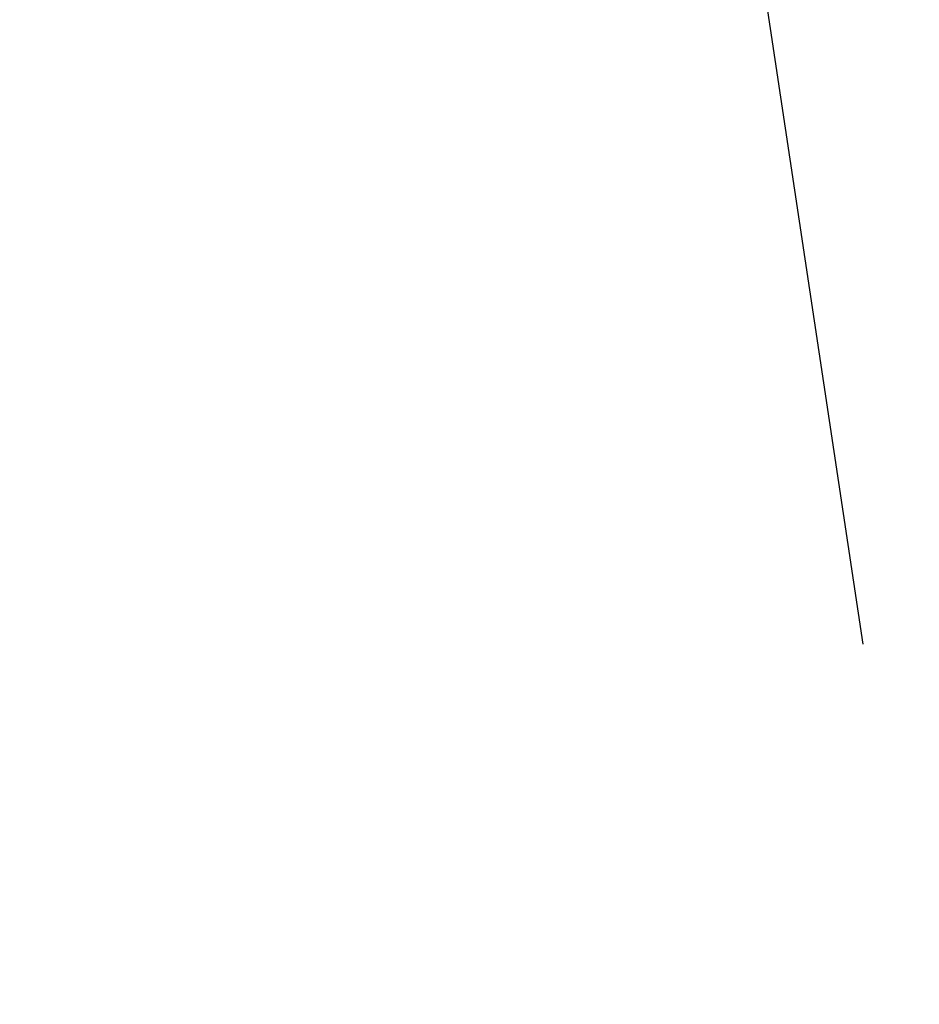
# Model space of a CAD drawing. Extents: x 22936 to 50368, y -4877 to 31080.
# Tile 543 of 601: x 44853 to 44967, y 6843 to 6968. Entities that reach past the tile are written whole.
import ezdxf

# ---------------------------------------------------------------- set-up
doc = ezdxf.new("R2010")
doc.units = 0
doc.layers.add('00_TRACE_RDC', color=241, linetype='CONTINUOUS')
doc.layers.add('08_AMENAGEMENTS_EXTERIEURS', color=253, linetype='CONTINUOUS')

# ---------------------------------------------------------------- blocks, each defined once
blk = doc.blocks.new('GROUPER_2')
at = {"layer": '00_TRACE_RDC'}
blk.add_line((15444.65, 11765.76), (15369.68, 12263.56), dxfattribs=at)
blk = doc.blocks.new('GROUPER_122')
at = {"layer": '08_AMENAGEMENTS_EXTERIEURS'}
mesh = blk.add_polyface(dxfattribs=at)
corners = [(4865.77, 2632.41), (4440.58, 2433.55), (4420.06, 2562.46), (4529.79, 1059.49), (4741, 1059.49), (5029.79, 1059.49), (4894.7, 2450.68), (5779.35, 2591.51), (6882.55, 501.38), (5029.79, 501.38), (5988.63, 801.38), (6907.61, 801.38), (7602.54, 0), (6819.83, 133.42), (7715.66, 663.64), (3404.37, 2268.59), (164, 668.17), (0, 1757.09), (2762.33, 1059.49)]
mesh.append_faces([[corners[k] for k in face] for face in [(0, 1, 2), (5, 8, 9), (8, 12, 13), (12, 11, 14), (15, 16, 17)]], dxfattribs={"vtx0": -1})
mesh.append_faces([[corners[k] for k in face] for face in [(3, 0, 4), (4, 0, 5), (10, 5, 7), (16, 15, 18), (18, 15, 3)]], dxfattribs={"vtx0": -1, "vtx1": -1})
mesh.append_faces([[corners[k] for k in face] for face in [(1, 0, 3), (8, 5, 10), (12, 8, 11)]], dxfattribs={"vtx0": -1, "vtx1": -1, "vtx2": -1})
mesh.append_faces([[corners[k] for k in face] for face in [(5, 0, 6), (5, 6, 7), (8, 10, 11), (3, 15, 1)]], dxfattribs={"vtx0": -1, "vtx2": -1})

msp = doc.modelspace()

# ---------------------------------------------------------------- block references
at = {"layer": '00_TRACE_RDC'}
msp.add_blockref('GROUPER_2', (29515.15, -4876.93), dxfattribs=at)
at = {"layer": '08_AMENAGEMENTS_EXTERIEURS', "color": 9}
msp.add_blockref('GROUPER_122', (41671.41, 5143.34), dxfattribs=at)

doc.saveas('drawing.dxf')
